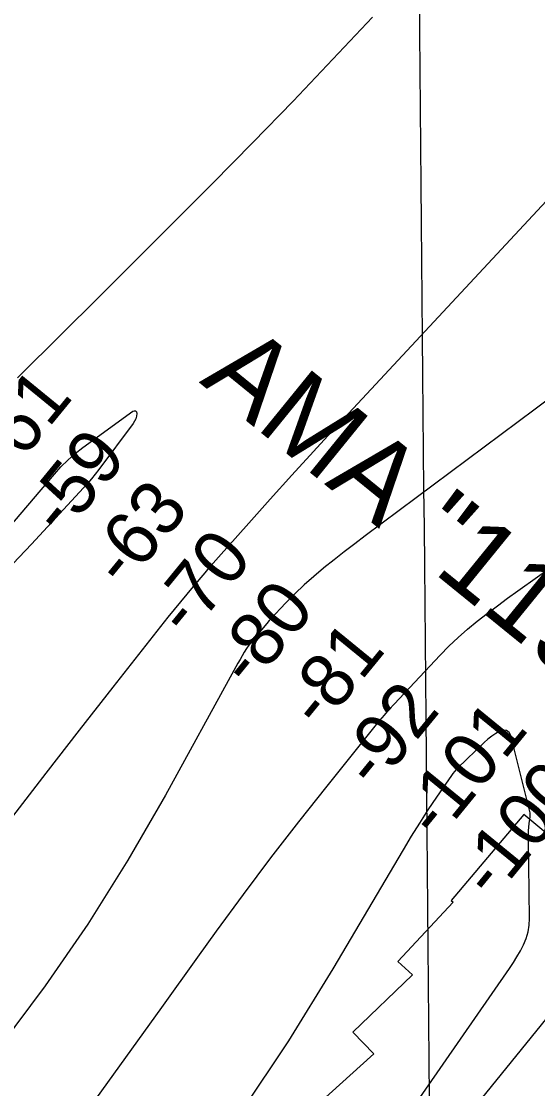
# Model space of a CAD drawing. Extents: x 3598634 to 3636690, y 517270 to 542944.
# Drawn here: x 3607559 to 3608200, y 529886 to 531213 of the extents above; entities that cross this region are included whole.
import ezdxf

# ---------------------------------------------------------------- set-up
doc = ezdxf.new("R2010")
doc.units = 0
for name, color, linetype in [('V-CHAN-NAID', 7, 'Continuous'), ('V-GRID-MAJR', 7, 'Continuous'), ('V-RIVR-RANG', 7, 'Continuous'), ('V-RRAP-RVMT', 7, 'Continuous'), ('V-TOPO-MAJR', 7, 'Continuous'), ('V-TOPO-MINR', 7, 'Continuous')]:
    doc.layers.add(name, color=color, linetype=linetype)

msp = doc.modelspace()

# ---------------------------------------------------------------- linework, layer by layer
at = {"layer": 'V-GRID-MAJR'}
msp.add_spline([(3608130.468, 522726.087), (3608075.829, 528784.895), (3608021.174, 534845.634), (3607966.518, 540906.389), (3607966.501, 540908.307)], degree=3, dxfattribs=at)
at = {"layer": 'V-RRAP-RVMT'}
for p, q in [((3608183.1605227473, 530227.0689247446), (3608093.170189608, 530119.8227595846)), ((3608328.924305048, 530104.7584317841), (3608183.1605227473, 530227.0689247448)), ((3608093.170189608, 530119.8227595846), (3608095.653682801, 530117.7354088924)), ((3608095.653682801, 530117.7354088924), (3608026.8904058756, 530044.0018297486)), ((3608026.8904058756, 530044.0018297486), (3608044.7310692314, 530027.3546715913)), ((3608044.7310692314, 530027.3546715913), (3607970.9553880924, 529956.1795514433)), ((3607970.9553880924, 529956.1795514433), (3607996.8653183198, 529929.4145990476)), ((3607996.8653183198, 529929.4145990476), (3607912.842560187, 529853.7194285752))]:
    msp.add_line(p, q, dxfattribs=at)
at = {"layer": 'V-TOPO-MAJR'}
for points in [[(3608000.6024543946, 529797.2893646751), (3608165.5331937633, 530035.5755289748), (3608170.252863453, 530042.721298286), (3608174.7592258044, 530049.9929311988), (3608178.9456271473, 530057.4533595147), (3608182.9187211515, 530065.0396514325), (3608186.122699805, 530072.8591849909), (3608188.5525354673, 530080.8548514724), (3608189.821156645, 530089.1147173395), (3608190.3156348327, 530097.5507161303), (3608188.992656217, 530197.0951603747), (3608189.0250943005, 530201.794031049), (3608189.1836638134, 530206.4860886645), (3608189.5314304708, 530211.1679266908), (3608190.0053285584, 530215.8429516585), (3608190.991611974, 530223.9396544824), (3608191.061466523, 530224.5617270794), (3608191.2164035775, 530226.4328700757), (3608191.1961160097, 530227.6744223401), (3608191.1118887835, 530228.2884158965), (3608190.990619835, 530228.8990181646), (3608167.2690722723, 530325.3249397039), (3608164.887562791, 530329.1450552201), (3608161.927801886, 530331.6091473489), (3608158.1006638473, 530332.0392043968), (3608153.695274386, 530331.1132380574), (3608148.508745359, 530327.8655998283), (3608143.497630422, 530324.3839192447)], [(3608143.497630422, 530324.3839192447), (3608138.7496366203, 530320.5511751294), (3608134.177056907, 530316.4843886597), (3608101.3692981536, 530285.1177535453), (3608099.163318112, 530282.8716092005), (3608097.0577343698, 530280.5403598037), (3608095.102745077, 530278.081452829), (3608093.248152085, 530275.5374408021), (3608074.942649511, 530248.6913649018), (3608064.1739349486, 530232.5567094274), (3608053.6218781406, 530216.2845913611), (3608043.394807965, 530199.806279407), (3608033.384395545, 530183.1905048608), (3607946.0987038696, 530035.0019978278), (3607890.6378720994, 529945.5600678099), (3607832.5626142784, 529857.9378040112)]]:
    msp.add_lwpolyline(points, dxfattribs=at)
at = {"layer": 'V-TOPO-MINR'}
for points in [[(3608484.9046947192, 531284.5490178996), (3607948.9058676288, 530707.8170366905), (3607921.7880600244, 530678.4324317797), (3607894.808679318, 530648.9221602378), (3607868.036938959, 530619.2233887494), (3607841.4036254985, 530589.39895063), (3607790.0794831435, 530531.5180018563), (3607788.35511713, 530529.5524786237), (3607786.6516590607, 530527.5688076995), (3607772.296889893, 530510.6725648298), (3607764.328369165, 530501.1828366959), (3607756.4336465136, 530491.6328150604), (3607748.649620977, 530481.9923531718), (3607740.9393935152, 530472.2915977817), (3607672.496890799, 530385.1522185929), (3607630.7465844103, 530331.7393067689), (3607589.1640119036, 530278.1967578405), (3607547.8330402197, 530224.4597532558)], [(3607995.07857344, 531218.58539828), (3607946.0455383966, 531166.2476261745), (3607896.6374407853, 531114.2702815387), (3607846.6667493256, 531062.8335781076), (3607796.320995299, 531011.7573021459), (3607779.456659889, 530994.8334224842), (3607737.231595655, 530952.5196218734), (3607694.9663930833, 530910.2460088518), (3607652.6409830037, 530868.0326772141), (3607610.2754345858, 530825.8595331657), (3607554.081029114, 530770.0000079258)], [(3608890.029954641, 530998.7518109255), (3608888.7813063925, 530988.2771537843), (3608887.5019524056, 530977.8060885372), (3608876.745697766, 530891.3489157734), (3608876.5388313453, 530888.5990071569), (3608811.2527526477, 530747.6343774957), (3608775.892095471, 530685.2118365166), (3608738.0761016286, 530624.4241155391), (3608696.57710279, 530566.0886245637), (3608652.6227672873, 530509.3879535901), (3608331.924367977, 530121.1263254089), (3608324.4966734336, 530112.1126389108), (3608317.082875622, 530103.0875635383), (3608309.6899229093, 530094.0454048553), (3608302.310866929, 530084.9918572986), (3608217.425932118, 529980.5987046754), (3608167.609300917, 529919.3445388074), (3608117.7852957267, 529858.0963726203)], [(3608239.251055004, 530762.6005595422), (3608197.5760973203, 530730.9418415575), (3607985.9989234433, 530573.3855680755), (3607973.0548071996, 530563.6283668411), (3607960.1880302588, 530553.7714227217), (3607947.4372622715, 530543.7648642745), (3607934.7638335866, 530533.6585629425), (3607934.2949868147, 530533.2801850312), (3607922.128856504, 530523.0554169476), (3607910.2481497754, 530512.5213491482), (3607898.7955784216, 530501.5233317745), (3607887.628430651, 530490.2160146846), (3607867.9228105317, 530469.4527278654), (3607866.8369815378, 530468.2822192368), (3607863.7068027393, 530464.6587340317), (3607844.8876934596, 530441.548163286), (3607841.7033370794, 530437.4337840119), (3607838.660224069, 530433.2225626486), (3607835.828976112, 530428.866078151), (3607833.138971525, 530424.4127515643), (3607830.5674139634, 530419.8797188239), (3607828.011740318, 530415.3378031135), (3607825.479892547, 530410.782562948), (3607822.963928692, 530406.2184398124), (3607737.902397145, 530250.9507677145), (3607690.9621681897, 530170.0001866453), (3607641.495206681, 530090.7125655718), (3607588.23814634, 530013.9193844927), (3607532.4543534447, 529938.7891634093)], [(3607391.2818938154, 530405.3931608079), (3607599.8004385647, 530650.2135155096), (3607608.024035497, 530659.213881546), (3607616.631637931, 530667.8016040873), (3607625.815248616, 530675.7703613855), (3607635.3828648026, 530683.3264751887), (3607697.152755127, 530728.7078574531), (3607699.0985596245, 530729.15892556), (3607700.680185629, 530728.9436145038), (3607701.715543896, 530727.7287347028), (3607702.3867236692, 530725.8474757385), (3607701.8681795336, 530722.4399938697), (3607700.98113303, 530719.1677191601)], [(3607700.98113303, 530719.1677191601), (3607699.5413329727, 530716.098255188), (3607697.733030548, 530713.163998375), (3607655.2122920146, 530656.0754596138), (3607650.6689003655, 530650.1759962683), (3607646.0028418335, 530644.3785542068), (3607641.152782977, 530638.7341440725), (3607636.1800572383, 530633.1917552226), (3607571.187148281, 530563.0565479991), (3607533.180173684, 530522.9687823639)], [(3607644.062349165, 529862.4099294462), (3607688.6670867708, 529924.769890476), (3607733.328827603, 529987.0890389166), (3607778.028570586, 530049.3809789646), (3607801.2344825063, 530081.6887016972), (3607834.73078928, 530127.524181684), (3607868.7214784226, 530172.9836397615), (3607903.4537411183, 530217.8790649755), (3607938.680386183, 530262.3984682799), (3607998.588353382, 530336.84609062), (3608004.3075993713, 530343.79392903), (3608010.127485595, 530350.6544520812), (3608016.09833217, 530357.3840020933), (3608022.1698189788, 530364.0262367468), (3608079.169861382, 530425.0100351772), (3608090.1559071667, 530436.2294055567), (3608101.4700587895, 530447.0907025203), (3608113.2763691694, 530457.4148893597), (3608125.4107853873, 530467.3810027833), (3608137.8542072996, 530476.994791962), (3608150.379856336, 530486.4987244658), (3608163.0288460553, 530495.8378719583), (3608175.7600628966, 530505.0671627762), (3608200.080639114, 530522.456248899), (3608224.934037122, 530540.4320091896)]]:
    msp.add_lwpolyline(points, dxfattribs=at)

# ---------------------------------------------------------------- texts
at = {"layer": 'V-CHAN-NAID'}
msp.add_text('AMA "119" (116.7)', height=100.000002, rotation=320.9128723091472, dxfattribs=at).set_placement((3607778.9847492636, 530764.6977021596))
at = {"layer": 'V-RIVR-RANG'}
for s, p in [('-61', (3607542.0697632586, 530645.2265178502)), ('-59', (3607609.889961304, 530570.1919314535)), ('-63', (3607686.891227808, 530506.3887992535)), ('-70', (3607765.895854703, 530445.0373843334)), ('-80', (3607843.3989613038, 530381.8469314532)), ('-81', (3607930.5839764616, 530330.5026120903)), ('-92', (3607998.5701212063, 530255.6712521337)), ('-101', (3608076.5740679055, 530193.0944785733)), ('-100', (3608145.061052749, 530118.8767979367))]:
    msp.add_text(s, height=67.00000000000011, rotation=50.73541666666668, dxfattribs=at).set_placement(p)

doc.saveas('drawing.dxf')
